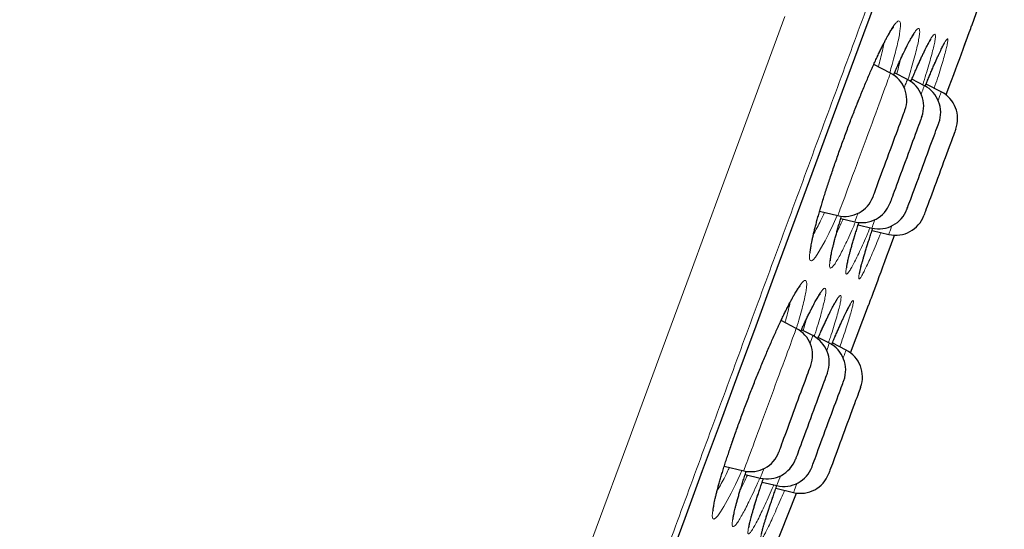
# Model space of a CAD drawing. Header units: millimetres. Extents: x 8 to 976, y 12 to 975.
# Tile 345 of 351: x 700 to 717, y 814 to 822. Entities that reach past the tile are written whole.
import ezdxf

# ---------------------------------------------------------------- set-up
doc = ezdxf.new("R2010")
doc.units = ezdxf.units.MM

msp = doc.modelspace()

# ---------------------------------------------------------------- linework, layer by layer
at = {"color": 7, "linetype": 'Continuous', "lineweight": 30}
for p, q in [((716.189, 822.225), (716.474, 823.021)), ((714.834, 821.425), (714.557, 821.568)), ((715.115, 821.321), (714.903, 821.431)), ((715.397, 821.217), (715.19, 821.324)), ((715.678, 821.114), (715.425, 821.244)), ((713.658, 819.132), (713.962, 819.061)), ((714.01, 819.012), (714.243, 818.957)), ((714.298, 818.907), (714.525, 818.853)), ((714.529, 818.815), (714.806, 818.749)), ((714.172, 816.783), (714.472, 817.573)), ((713.271, 817.189), (713.019, 817.319)), ((713.546, 817.069), (713.357, 817.166)), ((713.82, 816.944), (713.637, 817.038)), ((714.098, 816.83), (713.869, 816.948)), ((712.076, 814.901), (712.399, 814.825)), ((712.423, 814.764), (712.674, 814.705)), ((712.704, 814.637), (712.948, 814.58)), ((712.933, 814.535), (713.226, 814.466))]:
    msp.add_line(p, q, dxfattribs=at)
at = {"color": 252, "linetype": 'Continuous', "lineweight": 0, "flags": 128}
for points in [[(711.13, 813.244), (711.421, 814.034), (711.714, 814.828), (712.009, 815.627), (712.304, 816.428), (712.601, 817.232), (712.899, 818.039), (713.197, 818.847), (713.495, 819.656), (713.794, 820.466), (714.093, 821.276), (714.391, 822.085), (714.689, 822.893)], [(705.201, 800.998), (705.631, 802.162), (706.073, 803.362), (706.52, 804.573), (706.978, 805.815), (707.447, 807.085), (707.925, 808.381), (708.42, 809.725), (708.924, 811.09), (709.435, 812.474), (709.951, 813.875), (710.473, 815.289), (710.989, 816.688), (711.509, 818.096), (712.03, 819.509), (712.552, 820.924), (713.083, 822.365)], [(715.759, 821.061), (715.789, 821.142), (715.828, 821.246), (715.864, 821.346), (715.9, 821.441), (715.933, 821.533), (715.965, 821.619), (715.995, 821.701), (716.024, 821.777), (716.05, 821.848), (716.074, 821.913), (716.096, 821.973), (716.115, 822.026), (716.133, 822.074), (716.148, 822.115), (716.161, 822.15), (716.171, 822.178), (716.179, 822.2), (716.185, 822.215), (716.188, 822.223), (716.189, 822.225)], [(713.949, 819.064), (713.881, 818.914), (713.809, 818.763), (713.748, 818.64), (713.691, 818.535), (713.637, 818.442), (713.59, 818.373), (713.552, 818.328), (713.523, 818.309), (713.503, 818.315), (713.492, 818.346), (713.491, 818.402), (713.499, 818.482), (713.517, 818.585), (713.544, 818.71), (713.58, 818.855), (713.624, 819.018), (713.676, 819.197), (713.736, 819.391), (713.801, 819.596), (713.873, 819.809), (713.949, 820.029), (714.028, 820.252), (714.111, 820.475), (714.195, 820.696), (714.28, 820.912), (714.364, 821.12), (714.446, 821.319), (714.526, 821.503), (714.587, 821.637), (714.644, 821.762), (714.699, 821.875), (714.75, 821.975), (714.75, 821.975)], [(714.398, 820.243), (714.431, 820.332), (714.463, 820.421), (714.496, 820.509), (714.528, 820.595), (714.559, 820.68), (714.589, 820.762), (714.618, 820.84), (714.646, 820.916), (714.672, 820.987), (714.697, 821.055), (714.72, 821.117), (714.741, 821.175), (714.761, 821.227), (714.778, 821.274), (714.793, 821.315), (714.806, 821.349), (714.816, 821.378), (714.824, 821.4), (714.83, 821.415), (714.833, 821.423), (714.834, 821.425)], [(715.115, 821.321), (715.115, 821.321), (715.113, 821.316), (715.109, 821.304), (715.102, 821.286), (715.093, 821.261), (715.081, 821.229), (715.067, 821.191), (715.063, 821.18)], [(715.345, 821.076), (715.356, 821.107), (715.369, 821.142), (715.379, 821.17), (715.387, 821.192), (715.393, 821.207), (715.396, 821.216), (715.397, 821.217)], [(715.678, 821.114), (715.678, 821.113), (715.676, 821.108), (715.672, 821.096), (715.665, 821.078), (715.656, 821.053), (715.644, 821.021), (715.63, 820.984), (715.626, 820.973)], [(713.962, 819.061), (713.962, 819.063), (713.965, 819.071), (713.971, 819.086), (713.979, 819.108), (713.989, 819.137), (714.002, 819.171), (714.017, 819.212), (714.035, 819.259), (714.054, 819.311), (714.075, 819.369), (714.098, 819.431), (714.123, 819.499), (714.149, 819.57), (714.177, 819.646), (714.206, 819.724), (714.237, 819.806), (714.268, 819.891), (714.299, 819.977), (714.332, 820.065), (714.365, 820.154), (714.398, 820.243)], [(714.295, 819.098), (714.291, 819.087), (714.277, 819.049), (714.265, 819.018), (714.256, 818.993), (714.249, 818.974), (714.245, 818.962), (714.243, 818.957), (714.243, 818.957)], [(714.525, 818.853), (714.525, 818.855), (714.528, 818.864), (714.534, 818.879), (714.542, 818.901), (714.552, 818.929), (714.565, 818.964), (714.577, 818.994)], [(714.858, 818.89), (714.854, 818.879), (714.84, 818.842), (714.828, 818.81), (714.819, 818.785), (714.812, 818.767), (714.808, 818.755), (714.806, 818.75), (714.806, 818.749)], [(714.472, 817.573), (714.473, 817.575), (714.476, 817.583), (714.482, 817.598), (714.49, 817.62), (714.5, 817.648), (714.513, 817.683), (714.528, 817.724), (714.546, 817.771), (714.566, 817.825), (714.587, 817.884), (714.612, 817.95), (714.638, 818.021), (714.666, 818.097), (714.696, 818.179), (714.728, 818.265), (714.762, 818.356), (714.797, 818.452), (714.834, 818.552), (714.872, 818.656), (714.902, 818.737)], [(712.369, 814.832), (712.339, 814.766), (712.261, 814.6), (712.188, 814.453), (712.126, 814.334), (712.069, 814.233), (712.015, 814.145), (711.969, 814.08), (711.932, 814.04), (711.904, 814.025), (711.886, 814.036), (711.877, 814.071), (711.879, 814.131), (711.891, 814.215), (711.912, 814.321), (711.943, 814.449), (711.982, 814.597), (712.031, 814.761), (712.087, 814.942), (712.151, 815.137), (712.221, 815.342), (712.296, 815.555), (712.377, 815.775), (712.46, 815.996), (712.546, 816.218), (712.634, 816.438), (712.722, 816.651), (712.809, 816.856), (712.894, 817.051), (712.976, 817.233), (713.038, 817.364), (713.097, 817.486), (713.153, 817.596), (713.204, 817.693), (713.204, 817.693)], [(712.759, 815.802), (712.792, 815.891), (712.825, 815.98), (712.858, 816.069), (712.891, 816.158), (712.923, 816.247), (712.955, 816.333), (712.987, 816.418), (713.017, 816.501), (713.047, 816.581), (713.075, 816.657), (713.102, 816.73), (713.127, 816.799), (713.151, 816.863), (713.173, 816.922), (713.193, 816.976), (713.21, 817.025), (713.226, 817.067), (713.24, 817.104), (713.251, 817.134), (713.26, 817.158), (713.266, 817.175), (713.27, 817.185), (713.271, 817.189), (713.271, 817.189)], [(713.776, 816.824), (713.787, 816.853), (713.798, 816.884), (713.807, 816.909), (713.814, 816.927), (713.818, 816.939), (713.82, 816.944), (713.82, 816.944)], [(714.098, 816.83), (714.097, 816.827), (714.094, 816.818), (714.088, 816.802), (714.079, 816.78), (714.069, 816.751), (714.056, 816.715), (714.05, 816.699)], [(712.399, 814.825), (712.399, 814.826), (712.402, 814.832), (712.406, 814.845), (712.414, 814.865), (712.423, 814.891), (712.436, 814.924), (712.45, 814.963), (712.466, 815.008), (712.485, 815.059), (712.506, 815.115), (712.528, 815.176), (712.553, 815.242), (712.579, 815.312), (712.606, 815.386), (712.635, 815.464), (712.665, 815.545), (712.695, 815.629), (712.727, 815.714), (712.759, 815.802)], [(712.732, 814.862), (712.726, 814.844), (712.711, 814.805), (712.699, 814.772), (712.689, 814.746), (712.682, 814.726), (712.677, 814.712), (712.675, 814.706), (712.674, 814.705)], [(712.948, 814.58), (712.948, 814.58), (712.95, 814.585), (712.955, 814.597), (712.961, 814.616), (712.971, 814.641), (712.982, 814.673), (712.997, 814.711), (713.008, 814.742)], [(713.281, 814.617), (713.28, 814.612), (713.265, 814.572), (713.252, 814.538), (713.242, 814.51), (713.234, 814.489), (713.229, 814.475), (713.226, 814.467), (713.226, 814.466)]]:
    msp.add_lwpolyline(points, dxfattribs=at)
at = {"color": 7, "linetype": 'Continuous', "lineweight": 30, "flags": 128}
for points in [[(711.133, 813.249), (711.424, 814.038), (711.717, 814.832), (712.011, 815.629), (712.306, 816.43), (712.603, 817.234), (712.9, 818.04), (713.198, 818.847), (713.496, 819.656), (713.795, 820.465), (714.094, 821.275), (714.392, 822.083), (714.69, 822.891)], [(715.759, 821.061), (715.772, 821.096), (715.811, 821.202), (715.849, 821.304), (715.885, 821.402), (715.92, 821.496), (715.953, 821.585), (715.984, 821.669), (716.013, 821.748), (716.04, 821.821), (716.065, 821.889), (716.088, 821.951), (716.108, 822.007), (716.126, 822.056), (716.142, 822.1), (716.156, 822.137), (716.167, 822.167), (716.176, 822.191), (716.182, 822.208), (716.186, 822.218), (716.187, 822.221)], [(714.81, 820.091), (714.835, 820.16), (714.86, 820.229), (714.885, 820.296), (714.909, 820.361), (714.932, 820.424), (714.954, 820.484), (714.975, 820.54), (714.994, 820.592), (715.012, 820.639), (715.027, 820.681), (715.041, 820.717), (715.052, 820.748), (715.061, 820.772), (715.068, 820.791), (715.072, 820.802), (715.074, 820.807), (715.074, 820.807)], [(715.355, 820.704), (715.355, 820.702), (715.352, 820.693), (715.346, 820.679), (715.338, 820.657), (715.328, 820.629), (715.316, 820.596), (715.301, 820.557), (715.285, 820.512), (715.266, 820.462), (715.246, 820.408), (715.225, 820.35), (715.202, 820.289), (715.179, 820.225), (715.154, 820.159), (715.129, 820.091), (715.104, 820.022), (715.078, 819.953), (715.053, 819.884), (715.028, 819.816), (715.003, 819.749), (714.98, 819.685), (714.957, 819.624), (714.936, 819.566), (714.916, 819.512), (714.898, 819.463), (714.881, 819.418), (714.867, 819.379), (714.854, 819.345), (714.844, 819.317), (714.836, 819.296), (714.831, 819.281), (714.827, 819.273), (714.827, 819.271)], [(715.372, 819.883), (715.398, 819.953), (715.423, 820.021), (715.448, 820.088), (715.472, 820.154), (715.495, 820.216), (715.517, 820.276), (715.538, 820.332), (715.557, 820.384), (715.575, 820.431), (715.59, 820.473), (715.603, 820.51), (715.615, 820.54), (715.624, 820.565), (715.631, 820.583), (715.635, 820.595), (715.637, 820.6), (715.637, 820.6)], [(715.918, 820.496), (715.918, 820.494), (715.914, 820.486), (715.909, 820.471), (715.901, 820.449), (715.891, 820.422), (715.878, 820.388), (715.864, 820.349), (715.848, 820.304), (715.829, 820.255), (715.809, 820.201), (715.788, 820.143), (715.765, 820.081), (715.742, 820.017), (715.717, 819.951), (715.692, 819.883), (715.667, 819.814), (715.641, 819.745), (715.616, 819.676), (715.591, 819.608), (715.566, 819.542), (715.543, 819.478), (715.52, 819.416), (715.499, 819.358), (715.479, 819.304), (715.46, 819.255), (715.444, 819.21), (715.429, 819.171), (715.417, 819.137), (715.407, 819.11), (715.399, 819.088), (715.393, 819.073), (715.39, 819.065), (715.39, 819.063)], [(714.545, 819.375), (714.545, 819.375), (714.547, 819.38), (714.552, 819.391), (714.558, 819.41), (714.567, 819.434), (714.579, 819.465), (714.592, 819.501), (714.608, 819.543), (714.625, 819.591), (714.644, 819.642), (714.665, 819.698), (714.687, 819.758), (714.71, 819.821), (714.734, 819.886), (714.759, 819.953), (714.784, 820.022), (714.81, 820.091)], [(715.108, 819.167), (715.108, 819.167), (715.11, 819.172), (715.114, 819.184), (715.121, 819.202), (715.13, 819.227), (715.142, 819.257), (715.155, 819.294), (715.17, 819.336), (715.188, 819.383), (715.207, 819.435), (715.228, 819.491), (715.25, 819.55), (715.273, 819.613), (715.297, 819.679), (715.322, 819.746), (715.347, 819.814), (715.372, 819.883)], [(714.474, 817.577), (714.475, 817.58), (714.479, 817.59), (714.485, 817.607), (714.494, 817.631), (714.505, 817.661), (714.519, 817.698), (714.535, 817.741), (714.553, 817.791), (714.574, 817.847), (714.597, 817.909), (714.622, 817.977), (714.649, 818.05), (714.678, 818.129), (714.709, 818.213), (714.741, 818.302), (714.776, 818.395), (714.812, 818.493), (714.85, 818.596), (714.889, 818.702), (714.902, 818.737)], [(713.201, 815.731), (713.226, 815.799), (713.252, 815.869), (713.277, 815.938), (713.303, 816.006), (713.327, 816.073), (713.351, 816.138), (713.374, 816.2), (713.396, 816.259), (713.416, 816.314), (713.435, 816.365), (713.452, 816.411), (713.467, 816.452), (713.48, 816.488), (713.491, 816.517), (713.5, 816.541), (713.506, 816.558), (713.51, 816.568), (713.511, 816.572), (713.511, 816.572)], [(713.787, 816.451), (713.786, 816.449), (713.782, 816.439), (713.776, 816.423), (713.768, 816.401), (713.757, 816.372), (713.745, 816.337), (713.73, 816.297), (713.713, 816.252), (713.694, 816.201), (713.674, 816.147), (713.653, 816.088), (713.63, 816.026), (713.606, 815.962), (713.581, 815.895), (713.556, 815.827), (713.531, 815.758), (713.505, 815.689), (713.48, 815.62), (713.455, 815.552), (713.431, 815.486), (713.407, 815.423), (713.385, 815.362), (713.364, 815.304), (713.344, 815.251), (713.326, 815.202), (713.31, 815.159), (713.296, 815.12), (713.284, 815.088), (713.274, 815.061), (713.266, 815.041), (713.261, 815.027), (713.258, 815.02), (713.258, 815.018)], [(713.728, 815.424), (713.753, 815.492), (713.778, 815.561), (713.803, 815.63), (713.829, 815.699), (713.854, 815.767), (713.879, 815.834), (713.902, 815.898), (713.925, 815.96), (713.947, 816.019), (713.967, 816.074), (713.986, 816.124), (714.003, 816.17), (714.018, 816.211), (714.03, 816.245), (714.041, 816.274), (714.05, 816.297), (714.056, 816.313), (714.059, 816.323), (714.06, 816.326)], [(714.338, 816.212), (714.338, 816.212), (714.336, 816.206), (714.331, 816.194), (714.324, 816.175), (714.315, 816.149), (714.303, 816.118), (714.29, 816.081), (714.274, 816.038), (714.256, 815.991), (714.237, 815.938), (714.216, 815.882), (714.194, 815.822), (714.171, 815.759), (714.147, 815.693), (714.122, 815.626), (714.096, 815.557), (714.071, 815.488), (714.045, 815.419), (714.02, 815.351), (713.995, 815.284), (713.971, 815.219), (713.948, 815.156), (713.926, 815.097), (713.906, 815.041), (713.887, 814.99), (713.87, 814.943), (713.855, 814.902), (713.841, 814.866), (713.83, 814.836), (713.821, 814.812), (713.815, 814.795), (713.811, 814.784), (713.809, 814.779), (713.809, 814.779)], [(712.983, 815.139), (712.983, 815.139), (712.985, 815.146), (712.99, 815.159), (712.997, 815.178), (713.007, 815.204), (713.018, 815.236), (713.032, 815.273), (713.048, 815.316), (713.066, 815.365), (713.085, 815.417), (713.106, 815.474), (713.129, 815.534), (713.152, 815.598), (713.176, 815.663), (713.201, 815.731)], [(713.532, 814.893), (713.532, 814.894), (713.535, 814.901), (713.54, 814.915), (713.547, 814.935), (713.557, 814.961), (713.569, 814.994), (713.583, 815.032), (713.599, 815.075), (713.617, 815.124), (713.636, 815.177), (713.657, 815.234), (713.68, 815.295), (713.703, 815.358), (713.728, 815.424)], [(712.722, 813.055), (712.884, 813.465), (713.274, 814.457)]]:
    msp.add_lwpolyline(points, dxfattribs=at)
at = {"color": 7, "linetype": 'Continuous', "lineweight": 30}
for centre, start, end in [((715.718, 822.394), 339.7512, 340.2248), ((714.605, 820.981), 339.7512, 62.7512), ((714.886, 820.877), 339.7512, 62.7512), ((715.168, 820.773), 339.7512, 62.7512), ((715.449, 820.669), 339.7512, 62.7512), ((714.076, 819.548), 256.7512, 339.7512), ((714.358, 819.444), 256.7512, 339.7512), ((714.639, 819.34), 256.7512, 339.7512), ((714.921, 819.236), 256.7512, 339.7512), ((714.005, 817.75), 339.2777, 339.7512), ((713.042, 816.745), 339.7512, 62.7512), ((713.318, 816.624), 339.7512, 62.7512), ((713.591, 816.499), 339.7512, 62.7512), ((713.869, 816.385), 339.7512, 62.7512), ((712.514, 815.312), 256.7512, 339.7512), ((712.789, 815.191), 256.7512, 339.7512), ((713.063, 815.066), 256.7512, 339.7512), ((713.34, 814.952), 256.7512, 339.7512)]:
    msp.add_arc(centre, 0.5, start, end, dxfattribs=at)
at = {"color": 252, "linetype": 'Continuous', "lineweight": 0}
msp.add_arc((642.137, 843.344), 76.09, 339.69913, 339.79901, dxfattribs=at)
for points, knots in [([(700.908, 860.89), (700.905, 860.884), (700.901, 860.872), (700.866, 860.778), (700.811, 860.627), (700.732, 860.415), (700.633, 860.145), (700.512, 859.819), (700.372, 859.438), (700.211, 859.001), (700.028, 858.506), (699.824, 857.953), (699.598, 857.341), (699.353, 856.676), (699.088, 855.958), (698.806, 855.193), (698.508, 854.384), (698.194, 853.534), (697.864, 852.639), (697.516, 851.695), (697.15, 850.703), (696.766, 849.664), (696.369, 848.586), (695.957, 847.471), (695.536, 846.328), (695.105, 845.16), (694.666, 843.97), (694.217, 842.753), (693.756, 841.504), (693.284, 840.224), (692.801, 838.916), (692.312, 837.589), (691.817, 836.247), (691.32, 834.9), (690.822, 833.551), (690.325, 832.202), (689.825, 830.848), (689.322, 829.484), (688.816, 828.111), (688.307, 826.733), (687.801, 825.36), (687.297, 823.995), (686.801, 822.649), (686.312, 821.324), (685.831, 820.022), (685.358, 818.737), (684.888, 817.465), (684.425, 816.209), (683.968, 814.97), (683.521, 813.76), (683.086, 812.58), (682.665, 811.439), (682.26, 810.34), (681.87, 809.283), (681.494, 808.263), (681.13, 807.278), (680.78, 806.328), (680.444, 805.418), (680.126, 804.555), (679.825, 803.739), (679.544, 802.978), (679.284, 802.272), (679.043, 801.621), (678.822, 801.021), (678.62, 800.472), (678.436, 799.975), (678.273, 799.531), (678.131, 799.146), (678.01, 798.819), (677.912, 798.554), (677.836, 798.348), (677.782, 798.202), (677.75, 798.114), (677.743, 798.094), (677.743, 798.094), (677.743, 798.094)], [0, 0, 0, 0, 0.014, 0.028, 0.0419999, 0.0559999, 0.0699998, 0.0837499, 0.0974999, 0.1112499, 0.1249999, 0.1389999, 0.1529999, 0.1669998, 0.1809998, 0.1949997, 0.2087498, 0.2224998, 0.2362498, 0.2499999, 0.2639998, 0.2779998, 0.2919997, 0.3059997, 0.3199996, 0.3337496, 0.3474997, 0.3612497, 0.3749997, 0.3889997, 0.4029997, 0.4169997, 0.4309996, 0.4449996, 0.4587496, 0.4724996, 0.4862496, 0.4999997, 0.5139997, 0.5279995, 0.5419995, 0.5559995, 0.5699995, 0.5837495, 0.5974995, 0.6112495, 0.6249995, 0.6389995, 0.6529995, 0.6669995, 0.6809995, 0.6949994, 0.7087493, 0.7224994, 0.7362494, 0.7499994, 0.7639994, 0.7779994, 0.7919994, 0.8059993, 0.8199993, 0.8337493, 0.8474993, 0.8612494, 0.8749993, 0.8889993, 0.9029993, 0.9169993, 0.9309992, 0.9449992, 0.9587492, 0.9724992, 0.9862492, 0.9999993, 1, 1, 1, 1]), ([(725.422, 852.278), (725.42, 852.273), (725.415, 852.261), (725.38, 852.165), (725.324, 852.013), (725.245, 851.798), (725.144, 851.525), (725.022, 851.194), (724.88, 850.809), (724.717, 850.367), (724.532, 849.866), (724.325, 849.306), (724.097, 848.687), (723.849, 848.013), (723.581, 847.287), (723.295, 846.513), (722.993, 845.694), (722.676, 844.834), (722.341, 843.928), (721.989, 842.972), (721.619, 841.968), (721.231, 840.917), (720.828, 839.826), (720.412, 838.697), (719.985, 837.54), (719.549, 836.358), (719.105, 835.154), (718.65, 833.922), (718.184, 832.658), (717.706, 831.362), (717.218, 830.038), (716.722, 828.696), (716.221, 827.337), (715.718, 825.974), (715.215, 824.609), (714.711, 823.243), (714.206, 821.873), (713.696, 820.492), (713.184, 819.103), (712.669, 817.708), (712.157, 816.318), (711.647, 814.937), (711.144, 813.574), (710.649, 812.233), (710.163, 810.915), (709.684, 809.616), (709.209, 808.328), (708.74, 807.056), (708.277, 805.803), (707.825, 804.578), (707.385, 803.383), (706.959, 802.229), (706.549, 801.116), (706.154, 800.047), (705.773, 799.015), (705.405, 798.017), (705.051, 797.057), (704.711, 796.135), (704.389, 795.261), (704.084, 794.436), (703.8, 793.666), (703.536, 792.951), (703.293, 792.292), (703.069, 791.685), (702.864, 791.129), (702.679, 790.626), (702.513, 790.177), (702.369, 789.787), (702.247, 789.456), (702.148, 789.188), (702.071, 788.979), (702.017, 788.832), (701.983, 788.74), (701.979, 788.728), (701.977, 788.723)], [0, 0, 0, 0, 0.014, 0.028, 0.042, 0.056, 0.0699999, 0.08375, 0.0975, 0.11125, 0.125, 0.139, 0.153, 0.167, 0.1809999, 0.1949999, 0.2087499, 0.2225, 0.23625, 0.25, 0.264, 0.278, 0.292, 0.306, 0.3199999, 0.33375, 0.3475, 0.36125, 0.375, 0.389, 0.4029999, 0.4169999, 0.4309999, 0.4449999, 0.4587499, 0.4725, 0.48625, 0.5, 0.5139999, 0.5279999, 0.542, 0.556, 0.5699999, 0.5837499, 0.5974999, 0.61125, 0.625, 0.639, 0.653, 0.6669999, 0.6809999, 0.6949999, 0.7087499, 0.7225, 0.73625, 0.75, 0.764, 0.778, 0.7919999, 0.8059999, 0.8199999, 0.8337499, 0.8475, 0.8612499, 0.875, 0.889, 0.903, 0.9169999, 0.9309999, 0.9449999, 0.9587499, 0.9724999, 0.98625, 1, 1, 1, 1]), ([(714.75, 821.975), (714.77, 822.012), (714.809, 822.086), (714.86, 822.17), (714.904, 822.235), (714.941, 822.277), (714.97, 822.295), (714.99, 822.287), (715, 822.254), (715, 822.196), (714.991, 822.115), (714.973, 822.01), (714.945, 821.883), (714.908, 821.737), (714.867, 821.586), (714.836, 821.478), (714.822, 821.431)], [0, 0, 0, 0, 0.07023, 0.140665, 0.210896, 0.28412, 0.357577, 0.430802, 0.503964, 0.577359, 0.650524, 0.723843, 0.797397, 0.870716, 0.943754, 1, 1, 1, 1]), ([(715.085, 821.832), (715.104, 821.87), (715.142, 821.946), (715.191, 822.035), (715.234, 822.104), (715.269, 822.149), (715.295, 822.171), (715.313, 822.167), (715.32, 822.138), (715.319, 822.084), (715.308, 822.007), (715.288, 821.905), (715.258, 821.783), (715.22, 821.639), (715.176, 821.484), (715.141, 821.37), (715.125, 821.316)], [0, 0, 0, 0, 0.069924, 0.140054, 0.209978, 0.28243, 0.355114, 0.427567, 0.499944, 0.572552, 0.644932, 0.71747, 0.790239, 0.862776, 0.93505, 1, 1, 1, 1]), ([(715.351, 821.695), (715.362, 821.718), (715.383, 821.763), (715.421, 821.841), (715.463, 821.923), (715.504, 821.998), (715.537, 822.048), (715.561, 822.072), (715.576, 822.073), (715.582, 822.048), (715.579, 821.997), (715.566, 821.923), (715.543, 821.825), (715.512, 821.705), (715.472, 821.565), (715.425, 821.408), (715.388, 821.29), (715.369, 821.231)], [0, 0, 0, 0, 0.037976, 0.075956, 0.146938, 0.218146, 0.289123, 0.360193, 0.431483, 0.502546, 0.573825, 0.645329, 0.716604, 0.787766, 0.859154, 0.930311, 1, 1, 1, 1]), ([(714.633, 821.528), (714.645, 821.574), (714.671, 821.671), (714.701, 821.797), (714.719, 821.883), (714.725, 821.918), (714.725, 821.922)], [0, 0, 0, 0, 0.297107, 0.62816, 0.960293, 1, 1, 1, 1]), ([(715.562, 821.569), (715.572, 821.594), (715.594, 821.643), (715.631, 821.727), (715.673, 821.816), (715.713, 821.898), (715.746, 821.957), (715.77, 821.99), (715.784, 821.998), (715.79, 821.982), (715.785, 821.94), (715.772, 821.874), (715.75, 821.784), (715.718, 821.671), (715.678, 821.538), (715.63, 821.384), (715.59, 821.262), (715.565, 821.187), (715.561, 821.174)], [0, 0, 0, 0, 0.038057, 0.076112, 0.145879, 0.215866, 0.285627, 0.35546, 0.425512, 0.495339, 0.565372, 0.63563, 0.70566, 0.775589, 0.845742, 0.915669, 0.985564, 1, 1, 1, 1]), ([(714.884, 821.391), (714.898, 821.424), (714.932, 821.502), (714.983, 821.615), (715.036, 821.731), (715.069, 821.798), (715.085, 821.832)], [0, 0, 0, 0, 0.192919, 0.462291, 0.731657, 1, 1, 1, 1]), ([(714.937, 821.413), (714.938, 821.414), (714.954, 821.469), (714.977, 821.553), (714.995, 821.625), (715.003, 821.655)], [0, 0, 0, 0, 0.0165057, 0.5923154, 1, 1, 1, 1]), ([(715.172, 821.283), (715.189, 821.324), (715.231, 821.423), (715.291, 821.563), (715.331, 821.651), (715.351, 821.695)], [0, 0, 0, 0, 0.266513, 0.633255, 1, 1, 1, 1]), ([(715.411, 821.209), (715.419, 821.23), (715.451, 821.309), (715.502, 821.431), (715.542, 821.523), (715.562, 821.569)], [0, 0, 0, 0, 0.152608, 0.576316, 1, 1, 1, 1]), ([(713.557, 818.755), (713.56, 818.759), (713.578, 818.788), (713.617, 818.861), (713.676, 818.974), (713.718, 819.06), (713.742, 819.112), (713.742, 819.113)], [0, 0, 0, 0, 0.053203, 0.358648, 0.664097, 0.993891, 1, 1, 1, 1]), ([(714.254, 818.957), (714.234, 818.911), (714.189, 818.806), (714.126, 818.667), (714.064, 818.538), (714.008, 818.426), (713.957, 818.332), (713.913, 818.259), (713.876, 818.211), (713.849, 818.188), (713.831, 818.19), (713.823, 818.217), (713.824, 818.269), (713.834, 818.345), (713.853, 818.445), (713.882, 818.567), (713.92, 818.708), (713.966, 818.87), (714.001, 818.986), (714.021, 819.052), (714.022, 819.054)], [0, 0, 0, 0, 0.047469, 0.10717, 0.162498, 0.217827, 0.277986, 0.338334, 0.398486, 0.458367, 0.518437, 0.578314, 0.638359, 0.698594, 0.758637, 0.818457, 0.878465, 0.938284, 0.998143, 1, 1, 1, 1]), ([(713.941, 818.776), (713.957, 818.808), (713.99, 818.876), (714.028, 818.959), (714.048, 819.003)], [0, 0, 0, 0, 0.472332, 1, 1, 1, 1]), ([(714.494, 818.86), (714.48, 818.825), (714.442, 818.734), (714.383, 818.601), (714.321, 818.462), (714.264, 818.342), (714.214, 818.243), (714.172, 818.168), (714.139, 818.117), (714.114, 818.09), (714.098, 818.089), (714.092, 818.112), (714.095, 818.161), (714.108, 818.234), (714.129, 818.33), (714.16, 818.448), (714.199, 818.587), (714.247, 818.746), (714.285, 818.868), (714.308, 818.94), (714.311, 818.949)], [0, 0, 0, 0, 0.035799, 0.092302, 0.152126, 0.212143, 0.27197, 0.331778, 0.391777, 0.451587, 0.511541, 0.571685, 0.631639, 0.691544, 0.75164, 0.811546, 0.871516, 0.931674, 0.991644, 1, 1, 1, 1]), ([(714.678, 818.78), (714.672, 818.765), (714.643, 818.693), (714.593, 818.575), (714.531, 818.429), (714.475, 818.302), (714.426, 818.195), (714.385, 818.112), (714.352, 818.053), (714.327, 818.017), (714.312, 818.008), (714.306, 818.023), (714.31, 818.063), (714.323, 818.128), (714.345, 818.216), (714.376, 818.327), (714.415, 818.459), (714.463, 818.612), (714.505, 818.744), (714.534, 818.829), (714.541, 818.852)], [0, 0, 0, 0, 0.014882, 0.071829, 0.132075, 0.192515, 0.252765, 0.312994, 0.373415, 0.433644, 0.493987, 0.554522, 0.614865, 0.675206, 0.735741, 0.796082, 0.856471, 0.917054, 0.977443, 1, 1, 1, 1]), ([(713.204, 817.693), (713.224, 817.728), (713.263, 817.799), (713.314, 817.879), (713.357, 817.939), (713.393, 817.976), (713.42, 817.989), (713.438, 817.977), (713.446, 817.94), (713.443, 817.878), (713.431, 817.793), (713.409, 817.685), (713.378, 817.556), (713.337, 817.406), (713.301, 817.282), (713.277, 817.205), (713.271, 817.188)], [0, 0, 0, 0, 0.072775, 0.145763, 0.218541, 0.294595, 0.370893, 0.446949, 0.522903, 0.599101, 0.675059, 0.751139, 0.827463, 0.903543, 0.979307, 1, 1, 1, 1]), ([(713.537, 817.544), (713.556, 817.58), (713.594, 817.653), (713.642, 817.737), (713.684, 817.801), (713.718, 817.842), (713.743, 817.858), (713.758, 817.85), (713.763, 817.816), (713.759, 817.758), (713.744, 817.676), (713.72, 817.571), (713.687, 817.445), (713.645, 817.299), (713.605, 817.168), (713.577, 817.081), (713.568, 817.055)], [0, 0, 0, 0, 0.072222, 0.144655, 0.216879, 0.291915, 0.36719, 0.442226, 0.517153, 0.592319, 0.667247, 0.742308, 0.817607, 0.892667, 0.967434, 1, 1, 1, 1]), ([(713.795, 817.385), (713.805, 817.407), (713.826, 817.45), (713.863, 817.525), (713.905, 817.603), (713.946, 817.673), (713.978, 817.719), (714, 817.739), (714.013, 817.735), (714.017, 817.707), (714.01, 817.653), (713.994, 817.575), (713.969, 817.474), (713.934, 817.352), (713.89, 817.208), (713.847, 817.075), (713.816, 816.983), (713.806, 816.951)], [0, 0, 0, 0, 0.0385762, 0.0771509, 0.1506068, 0.2242911, 0.2977401, 0.3712682, 0.4450261, 0.5185475, 0.5922641, 0.6662131, 0.7399275, 0.8134916, 0.8872909, 0.9608531, 1, 1, 1, 1]), ([(714.005, 817.26), (714.016, 817.283), (714.037, 817.33), (714.074, 817.409), (714.115, 817.493), (714.154, 817.57), (714.185, 817.622), (714.206, 817.65), (714.218, 817.653), (714.221, 817.631), (714.213, 817.583), (714.196, 817.512), (714.169, 817.418), (714.133, 817.301), (714.089, 817.163), (714.042, 817.024), (714.008, 816.925), (713.993, 816.884)], [0, 0, 0, 0, 0.038943, 0.077886, 0.150317, 0.222979, 0.295405, 0.367892, 0.440606, 0.513087, 0.585757, 0.658658, 0.731326, 0.803863, 0.876633, 0.949169, 1, 1, 1, 1]), ([(713.084, 817.286), (713.089, 817.303), (713.109, 817.372), (713.135, 817.474), (713.158, 817.568), (713.165, 817.609), (713.167, 817.618)], [0, 0, 0, 0, 0.131402, 0.512051, 0.893916, 1, 1, 1, 1]), ([(713.344, 817.14), (713.355, 817.163), (713.385, 817.232), (713.433, 817.334), (713.488, 817.447), (713.52, 817.511), (713.537, 817.544)], [0, 0, 0, 0, 0.149431, 0.43331, 0.717206, 1, 1, 1, 1]), ([(713.383, 817.153), (713.391, 817.179), (713.411, 817.246), (713.427, 817.302), (713.436, 817.336)], [0, 0, 0, 0, 0.388158, 1, 1, 1, 1]), ([(713.626, 817.015), (713.638, 817.044), (713.676, 817.129), (713.733, 817.255), (713.774, 817.342), (713.795, 817.385)], [0, 0, 0, 0, 0.204729, 0.602372, 1, 1, 1, 1]), ([(713.857, 816.919), (713.864, 816.936), (713.895, 817.01), (713.946, 817.126), (713.986, 817.216), (714.005, 817.26)], [0, 0, 0, 0, 0.127833, 0.56393, 1, 1, 1, 1]), ([(711.956, 814.49), (711.969, 814.513), (712, 814.565), (712.056, 814.67), (712.111, 814.777), (712.148, 814.854), (712.161, 814.881)], [0, 0, 0, 0, 0.2296228, 0.5197788, 0.8328374, 1, 1, 1, 1]), ([(712.667, 814.707), (712.66, 814.692), (712.627, 814.616), (712.571, 814.494), (712.501, 814.346), (712.439, 814.221), (712.382, 814.114), (712.332, 814.025), (712.288, 813.957), (712.253, 813.913), (712.228, 813.895), (712.212, 813.902), (712.205, 813.933), (712.209, 813.99), (712.223, 814.071), (712.246, 814.174), (712.279, 814.299), (712.321, 814.443), (712.371, 814.607), (712.411, 814.734), (712.437, 814.809), (712.441, 814.821)], [0, 0, 0, 0, 0.013517, 0.071401, 0.129101, 0.182607, 0.236111, 0.294247, 0.352566, 0.410695, 0.468558, 0.526603, 0.584464, 0.642458, 0.700638, 0.758633, 0.816386, 0.874324, 0.932077, 0.989861, 1, 1, 1, 1]), ([(712.345, 814.519), (712.352, 814.533), (712.379, 814.585), (712.418, 814.665), (712.451, 814.735), (712.46, 814.755)], [0, 0, 0, 0, 0.2015739, 0.7749283, 1, 1, 1, 1]), ([(712.898, 814.591), (712.896, 814.586), (712.869, 814.522), (712.82, 814.413), (712.752, 814.262), (712.689, 814.128), (712.632, 814.011), (712.582, 813.917), (712.541, 813.846), (712.508, 813.799), (712.485, 813.776), (712.471, 813.779), (712.467, 813.806), (712.473, 813.858), (712.489, 813.935), (712.514, 814.034), (712.548, 814.155), (712.591, 814.297), (712.643, 814.457), (712.688, 814.592), (712.717, 814.678), (712.725, 814.699)], [0, 0, 0, 0, 0.004882, 0.059371, 0.113859, 0.17154, 0.229407, 0.28709, 0.344754, 0.402602, 0.460268, 0.518032, 0.57598, 0.633744, 0.691484, 0.749408, 0.807148, 0.864909, 0.922856, 0.980615, 1, 1, 1, 1]), ([(713.076, 814.501), (713.058, 814.457), (713.016, 814.357), (712.954, 814.215), (712.892, 814.075), (712.836, 813.953), (712.787, 813.852), (712.747, 813.775), (712.716, 813.721), (712.694, 813.692), (712.681, 813.688), (712.678, 813.708), (712.685, 813.754), (712.702, 813.824), (712.728, 813.917), (712.763, 814.032), (712.807, 814.168), (712.859, 814.324), (712.907, 814.462), (712.939, 814.553), (712.949, 814.581)], [0, 0, 0, 0, 0.043004, 0.098117, 0.156412, 0.214893, 0.273191, 0.33147, 0.389932, 0.44821, 0.50658, 0.565137, 0.623506, 0.681855, 0.740388, 0.798737, 0.857118, 0.915685, 0.974068, 1, 1, 1, 1])]:
    msp.add_open_spline(points, degree=3, knots=knots, dxfattribs=at)
at = {"color": 7, "linetype": 'Continuous', "lineweight": 30}
for points, knots in [([(713.504, 818.442), (713.504, 818.442), (713.504, 818.441), (713.503, 818.445), (713.503, 818.454), (713.504, 818.469), (713.506, 818.491), (713.51, 818.52), (713.515, 818.556), (713.523, 818.598), (713.533, 818.647), (713.545, 818.703), (713.559, 818.764), (713.575, 818.83), (713.594, 818.902), (713.614, 818.978), (713.637, 819.058), (713.661, 819.142), (713.687, 819.229), (713.714, 819.319), (713.743, 819.412), (713.774, 819.508), (713.806, 819.608), (713.841, 819.71), (713.876, 819.816), (713.913, 819.923), (713.951, 820.031), (713.989, 820.14), (714.029, 820.25), (714.069, 820.359), (714.109, 820.467), (714.149, 820.575), (714.189, 820.68), (714.23, 820.784), (714.27, 820.886), (714.31, 820.987), (714.351, 821.087), (714.391, 821.185), (714.431, 821.28), (714.471, 821.373), (714.51, 821.462), (714.548, 821.548), (714.585, 821.63), (714.62, 821.707), (714.655, 821.779), (714.687, 821.846), (714.713, 821.898), (714.733, 821.937), (714.752, 821.974), (714.775, 822.016), (714.8, 822.06), (714.822, 822.099), (714.842, 822.131), (714.859, 822.156), (714.872, 822.173), (714.88, 822.185), (714.886, 822.191), (714.887, 822.191), (714.887, 822.192)], [0, 0, 0, 0, 0.00125, 0.012649, 0.025044, 0.038856, 0.053979, 0.070255, 0.087481, 0.105458, 0.124005, 0.142971, 0.162236, 0.181703, 0.201291, 0.220941, 0.24059, 0.260194, 0.279723, 0.29912, 0.318442, 0.337989, 0.357733, 0.377645, 0.397689, 0.417826, 0.438014, 0.458204, 0.478345, 0.4984, 0.518326, 0.538101, 0.557698, 0.577104, 0.59659, 0.616245, 0.636025, 0.655914, 0.675882, 0.695904, 0.715945, 0.735958, 0.755914, 0.775771, 0.795501, 0.815067, 0.834436, 0.844169, 0.854398, 0.873304, 0.892121, 0.910771, 0.929134, 0.947038, 0.962455, 0.976768, 0.98979, 1, 1, 1, 1]), ([(714.885, 821.39), (714.897, 821.417), (714.92, 821.472), (714.955, 821.55), (714.989, 821.625), (715.021, 821.695), (715.048, 821.752), (715.069, 821.796), (715.09, 821.838), (715.112, 821.882), (715.136, 821.928), (715.159, 821.969), (715.179, 822.004), (715.196, 822.033), (715.21, 822.054), (715.219, 822.068), (715.225, 822.075), (715.228, 822.078), (715.227, 822.077), (715.227, 822.077)], [0, 0, 0, 0, 0.068967, 0.1418, 0.214225, 0.286125, 0.357384, 0.404289, 0.44174, 0.511355, 0.580763, 0.649743, 0.717901, 0.784678, 0.849258, 0.903041, 0.951877, 0.995267, 1, 1, 1, 1]), ([(715.172, 821.283), (715.183, 821.308), (715.199, 821.346), (715.221, 821.397), (715.243, 821.449), (715.27, 821.512), (715.301, 821.582), (715.331, 821.648), (715.359, 821.709), (715.386, 821.765), (715.411, 821.816), (715.433, 821.861), (715.454, 821.9), (715.472, 821.933), (715.486, 821.958), (715.497, 821.975), (715.504, 821.986), (715.508, 821.991), (715.508, 821.991), (715.508, 821.991)], [0, 0, 0, 0, 0.0640066, 0.096774, 0.133721, 0.2035699, 0.2735891, 0.343853, 0.414279, 0.4847077, 0.5549179, 0.6246496, 0.6935395, 0.7610861, 0.8265733, 0.8816476, 0.931761, 0.9760696, 1, 1, 1, 1]), ([(715.411, 821.209), (715.416, 821.221), (715.424, 821.239), (715.437, 821.272), (715.456, 821.319), (715.483, 821.384), (715.514, 821.458), (715.544, 821.528), (715.573, 821.593), (715.599, 821.654), (715.624, 821.709), (715.647, 821.759), (715.668, 821.803), (715.687, 821.841), (715.703, 821.873), (715.716, 821.896), (715.725, 821.912), (715.731, 821.921), (715.733, 821.925), (715.733, 821.925), (715.733, 821.925)], [0, 0, 0, 0, 0.030025, 0.045473, 0.082186, 0.151726, 0.221469, 0.291511, 0.36179, 0.432204, 0.502578, 0.572696, 0.642301, 0.711024, 0.77835, 0.843521, 0.897585, 0.946044, 0.987965, 1, 1, 1, 1]), ([(713.837, 818.309), (713.837, 818.309), (713.837, 818.309), (713.837, 818.316), (713.838, 818.329), (713.84, 818.349), (713.844, 818.375), (713.85, 818.409), (713.858, 818.449), (713.868, 818.496), (713.881, 818.549), (713.895, 818.607), (713.912, 818.672), (713.931, 818.741), (713.952, 818.815), (713.974, 818.894), (713.998, 818.973), (714.015, 819.028), (714.023, 819.054)], [0, 0, 0, 0, 0.031733, 0.075172, 0.124224, 0.178543, 0.237523, 0.300342, 0.36615, 0.434202, 0.503884, 0.574716, 0.646315, 0.718386, 0.790686, 0.862995, 0.935144, 1, 1, 1, 1]), ([(714.107, 818.193), (714.107, 818.194), (714.107, 818.194), (714.108, 818.201), (714.109, 818.214), (714.112, 818.234), (714.117, 818.26), (714.124, 818.294), (714.133, 818.334), (714.144, 818.38), (714.158, 818.433), (714.173, 818.491), (714.191, 818.554), (714.21, 818.622), (714.232, 818.694), (714.255, 818.77), (714.281, 818.852), (714.3, 818.912), (714.31, 818.945), (714.312, 818.949)], [0, 0, 0, 0, 0.032487, 0.075995, 0.125353, 0.18017, 0.239617, 0.302654, 0.368286, 0.435679, 0.504186, 0.573332, 0.642782, 0.71225, 0.781475, 0.85042, 0.920282, 0.99094, 1, 1, 1, 1]), ([(714.321, 818.097), (714.321, 818.098), (714.321, 818.098), (714.322, 818.104), (714.324, 818.116), (714.327, 818.134), (714.333, 818.159), (714.34, 818.191), (714.35, 818.23), (714.362, 818.275), (714.377, 818.326), (714.393, 818.383), (714.412, 818.445), (714.432, 818.511), (714.454, 818.582), (714.478, 818.658), (714.504, 818.738), (714.525, 818.803), (714.539, 818.842), (714.542, 818.852)], [0, 0, 0, 0, 0.02597, 0.067948, 0.11629, 0.170557, 0.229759, 0.29268, 0.358176, 0.425343, 0.493515, 0.562226, 0.631135, 0.699976, 0.768341, 0.836984, 0.906476, 0.976699, 1, 1, 1, 1]), ([(711.891, 814.159), (711.891, 814.158), (711.892, 814.158), (711.891, 814.162), (711.892, 814.171), (711.893, 814.187), (711.895, 814.209), (711.9, 814.239), (711.906, 814.275), (711.915, 814.318), (711.925, 814.367), (711.939, 814.423), (711.954, 814.484), (711.972, 814.551), (711.992, 814.622), (712.014, 814.698), (712.037, 814.779), (712.063, 814.862), (712.091, 814.95), (712.12, 815.04), (712.151, 815.132), (712.183, 815.228), (712.217, 815.327), (712.253, 815.43), (712.29, 815.534), (712.328, 815.64), (712.368, 815.748), (712.408, 815.857), (712.45, 815.966), (712.491, 816.075), (712.533, 816.183), (712.575, 816.29), (712.617, 816.394), (712.659, 816.497), (712.701, 816.599), (712.743, 816.699), (712.785, 816.798), (712.827, 816.895), (712.868, 816.989), (712.909, 817.081), (712.949, 817.17), (712.988, 817.255), (713.026, 817.336), (713.063, 817.412), (713.098, 817.484), (713.131, 817.55), (713.161, 817.607), (713.184, 817.65), (713.205, 817.69), (713.228, 817.73), (713.252, 817.772), (713.275, 817.808), (713.294, 817.837), (713.31, 817.86), (713.321, 817.875), (713.329, 817.884), (713.333, 817.888), (713.333, 817.888), (713.333, 817.888)], [0, 0, 0, 0, 0.002083, 0.013527, 0.025995, 0.039884, 0.055077, 0.071412, 0.088684, 0.106694, 0.125264, 0.144249, 0.16353, 0.183012, 0.202621, 0.22229, 0.241965, 0.261598, 0.281158, 0.300622, 0.319956, 0.339452, 0.35915, 0.379023, 0.399036, 0.419154, 0.439332, 0.459529, 0.479688, 0.499768, 0.519731, 0.539551, 0.559196, 0.578654, 0.598077, 0.617701, 0.637455, 0.657321, 0.677273, 0.697286, 0.717325, 0.737347, 0.757318, 0.777199, 0.796956, 0.816554, 0.835957, 0.850738, 0.860968, 0.879826, 0.898573, 0.917122, 0.935338, 0.953032, 0.968061, 0.981903, 0.994405, 1, 1, 1, 1]), ([(713.345, 817.139), (713.349, 817.149), (713.366, 817.186), (713.394, 817.247), (713.429, 817.321), (713.462, 817.391), (713.493, 817.454), (713.518, 817.502), (713.541, 817.547), (713.563, 817.589), (713.587, 817.634), (713.609, 817.672), (713.628, 817.704), (713.644, 817.729), (713.656, 817.747), (713.665, 817.758), (713.67, 817.764), (713.67, 817.765), (713.67, 817.765)], [0, 0, 0, 0, 0.026574, 0.103233, 0.179484, 0.255196, 0.330254, 0.401118, 0.440495, 0.513512, 0.58625, 0.658432, 0.729585, 0.799038, 0.858734, 0.91388, 0.963573, 1, 1, 1, 1]), ([(713.626, 817.014), (713.636, 817.036), (713.647, 817.062), (713.664, 817.1), (713.683, 817.143), (713.711, 817.204), (713.743, 817.273), (713.773, 817.337), (713.801, 817.396), (713.828, 817.45), (713.852, 817.499), (713.875, 817.542), (713.895, 817.579), (713.912, 817.608), (713.925, 817.63), (713.935, 817.646), (713.941, 817.655), (713.945, 817.659), (713.944, 817.658), (713.944, 817.658)], [0, 0, 0, 0, 0.060043, 0.070822, 0.109708, 0.1832, 0.256858, 0.330767, 0.404823, 0.478848, 0.552612, 0.625805, 0.698021, 0.768673, 0.830096, 0.887204, 0.938811, 0.984116, 1, 1, 1, 1]), ([(713.875, 816.962), (713.881, 816.975), (713.898, 817.016), (713.926, 817.079), (713.957, 817.151), (713.987, 817.218), (714.015, 817.28), (714.042, 817.338), (714.067, 817.391), (714.089, 817.438), (714.11, 817.479), (714.128, 817.515), (714.142, 817.542), (714.154, 817.562), (714.161, 817.575), (714.166, 817.583), (714.167, 817.584), (714.167, 817.584)], [0, 0, 0, 0, 0.039644, 0.114703, 0.189973, 0.265561, 0.341391, 0.417345, 0.493216, 0.568759, 0.643668, 0.717486, 0.789574, 0.851472, 0.908219, 0.958361, 1, 1, 1, 1]), ([(713.857, 816.919), (713.862, 816.93), (713.868, 816.944), (713.874, 816.958), (713.875, 816.962)], [0, 0, 0, 0, 0.749436, 1, 1, 1, 1]), ([(712.222, 814.016), (712.222, 814.016), (712.222, 814.017), (712.222, 814.025), (712.223, 814.038), (712.226, 814.058), (712.231, 814.085), (712.237, 814.119), (712.246, 814.16), (712.258, 814.207), (712.271, 814.26), (712.287, 814.319), (712.305, 814.384), (712.325, 814.453), (712.348, 814.528), (712.372, 814.606), (712.398, 814.689), (712.421, 814.76), (712.436, 814.805), (712.441, 814.821)], [0, 0, 0, 0, 0.032514, 0.075331, 0.122301, 0.174367, 0.23082, 0.290863, 0.35369, 0.418605, 0.485047, 0.552567, 0.620817, 0.689514, 0.758447, 0.827405, 0.89622, 0.964785, 1, 1, 1, 1]), ([(712.484, 813.879), (712.484, 813.879), (712.484, 813.879), (712.484, 813.884), (712.485, 813.895), (712.488, 813.913), (712.493, 813.938), (712.5, 813.969), (712.509, 814.007), (712.521, 814.051), (712.535, 814.102), (712.551, 814.158), (712.569, 814.22), (712.589, 814.286), (712.611, 814.357), (712.636, 814.432), (712.662, 814.511), (712.69, 814.595), (712.711, 814.658), (712.723, 814.694), (712.725, 814.699)], [0, 0, 0, 0, 0.020156, 0.059713, 0.10489, 0.155458, 0.210712, 0.269677, 0.331371, 0.394948, 0.459743, 0.525271, 0.591174, 0.657184, 0.723071, 0.788478, 0.854224, 0.920775, 0.988014, 1, 1, 1, 1]), ([(712.694, 813.772), (712.694, 813.772), (712.694, 813.772), (712.694, 813.776), (712.696, 813.785), (712.699, 813.8), (712.704, 813.823), (712.712, 813.852), (712.721, 813.888), (712.733, 813.93), (712.748, 813.978), (712.764, 814.032), (712.783, 814.092), (712.804, 814.156), (712.827, 814.225), (712.851, 814.298), (712.878, 814.376), (712.906, 814.458), (712.93, 814.526), (712.945, 814.569), (712.949, 814.581)], [0, 0, 0, 0, 0.0100869, 0.0474955, 0.0910876, 0.1406968, 0.1955326, 0.2544408, 0.3162486, 0.3799879, 0.4449273, 0.5105535, 0.5765021, 0.642499, 0.7083342, 0.7736794, 0.839365, 0.9058243, 0.9729539, 1, 1, 1, 1])]:
    msp.add_open_spline(points, degree=3, knots=knots, dxfattribs=at)

doc.saveas('drawing.dxf')
